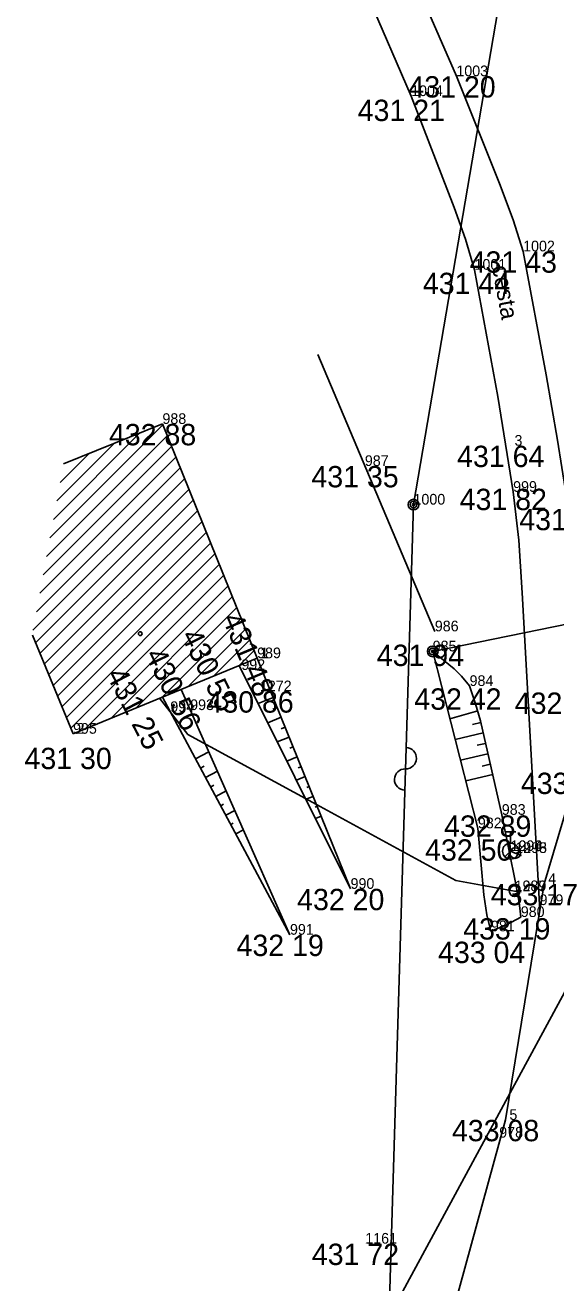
# Model space of a CAD drawing. Extents: x -559180 to -551373, y -1076947 to -1072071.
# Drawn here: x -554328.3 to -554303.5, y -1072656.6 to -1072597.6 of the extents above; entities that cross this region are included whole.
import ezdxf

# ---------------------------------------------------------------- set-up
doc = ezdxf.new("R2010")
doc.units = 0
for name, color, linetype in [('12_PLOTY', 7, 'Continuous'), ('14_BUDOVY', 7, 'Continuous'), ('17_KOMUNIKACE', 7, 'Continuous'), ('1_VODA_ZN', 7, 'Continuous'), ('20_EL_ZN', 7, 'Continuous'), ('26_SRAFY', 7, 'Continuous'), ('27_HRANA_PATA', 7, 'Continuous'), ('2_VODOVOD', 7, 'Continuous'), ('30_SDEL_ZN', 7, 'Continuous'), ('31_SDELOVACI', 7, 'Continuous'), ('32', 7, 'Continuous'), ('3_BODY', 7, 'Continuous'), ('47_ZN_STAV_OBJ$', 7, 'Continuous'), ('52_POPIS_UCELOVY', 7, 'Continuous'), ('6_VYSKY', 7, 'Continuous'), ('NNnadzemní', 7, 'Continuous')]:
    doc.layers.add(name, color=color, linetype=linetype)

# ---------------------------------------------------------------- blocks, each defined once
blk = doc.blocks.new('POINT_DISPLAY')
blk.add_line((0, 0), (0, 0))
blk = doc.blocks.new('BZ')
at = {"layer": '47_ZN_STAV_OBJ$'}
blk.add_circle((0, 0), 0.0875, dxfattribs=at)
blk = doc.blocks.new('SLB')
at = {"layer": '20_EL_ZN'}
for radius in [0.25, 0.158, 0.05]:
    blk.add_circle((0, 0), radius, dxfattribs=at)
blk = doc.blocks.new('SLDP')
at = {"layer": '20_EL_ZN'}
for radius in [0.25, 0.158, 0.05]:
    blk.add_circle((0, 0), radius, dxfattribs=at)
blk = doc.blocks.new('SV')
at = {"layer": '1_VODA_ZN'}
blk.add_circle((0, 0), 0.25, dxfattribs=at)
blk = doc.blocks.new('HYP')
at = {"layer": '1_VODA_ZN'}
for p, q in [((-0.25, 0.9), (0.25, 0.9)), ((0, 0.375), (0, 0.9)), ((-0.265, -0.265), (0.265, 0.265))]:
    blk.add_line(p, q, dxfattribs=at)
blk.add_circle((0, 0), 0.375, dxfattribs=at)
blk = doc.blocks.new('SDEN')
at = {"layer": '30_SDEL_ZN'}
for centre, start, end in [((0.5, 0), 359.99991, 179.9999), ((1.5, 0), 179.9999, 359.9999)]:
    blk.add_arc(centre, 0.5, start, end, dxfattribs=at)

msp = doc.modelspace()

# ---------------------------------------------------------------- linework, layer by layer
at = {"layer": '12_PLOTY'}
msp.add_line((-554314.63, -1072613.057), (-554309.14, -1072626.03), dxfattribs=at)
at = {"layer": '14_BUDOVY'}
for p, q in [((-554326.545, -1072618.184), (-554321.91, -1072616.31)), ((-554321.91, -1072616.31), (-554317.47, -1072627.29)), ((-554327.998, -1072626.204), (-554326.1, -1072630.83)), ((-554317.47, -1072627.29), (-554326.1, -1072630.83))]:
    msp.add_line(p, q, dxfattribs=at)
at = {"layer": '17_KOMUNIKACE'}
for p, q in [((-554308.13, -1072600.01), (-554311.274, -1072592.785)), ((-554310.25, -1072600.94), (-554313.381, -1072593.717)), ((-554304.01, -1072637.87), (-554302.43, -1072632.57)), ((-554304.01, -1072637.87), (-554305.83, -1072648.93)), ((-554305.83, -1072648.93), (-554308.27, -1072657.81))]:
    msp.add_line(p, q, dxfattribs=at)
for points in [[(-554305, -1072608.22), (-554305.462, -1072606.746), (-554306.107, -1072605.036), (-554308.13, -1072600.01)], [(-554307.28, -1072609.08), (-554307.705, -1072607.644), (-554308.238, -1072606.157), (-554310.25, -1072600.94)], [(-554302.99, -1072619.63), (-554303.386, -1072617.067), (-554303.919, -1072614.01), (-554305, -1072608.22)], [(-554305.47, -1072619.49), (-554306.19, -1072615.02), (-554307.28, -1072609.08)], [(-554304.216, -1072639.12), (-554305.04, -1072624.219), (-554305.209, -1072621.751), (-554305.47, -1072619.49)]]:
    msp.add_lwpolyline(points, dxfattribs=at)
at = {"layer": '26_SRAFY'}
for p, q in [((-554317.423, -1072629.417), (-554316.723, -1072629.133)), ((-554316.734, -1072629.677), (-554316.535, -1072629.597)), ((-554308.433, -1072630.124), (-554307.131, -1072629.759)), ((-554316.975, -1072630.314), (-554316.348, -1072630.06)), ((-554307.38, -1072630.397), (-554306.982, -1072630.307)), ((-554316.527, -1072631.212), (-554315.972, -1072630.987)), ((-554316.337, -1072630.595), (-554316.16, -1072630.524)), ((-554308.185, -1072631.093), (-554306.871, -1072630.795)), ((-554315.94, -1072631.513), (-554315.784, -1072631.45)), ((-554307.151, -1072631.371), (-554306.761, -1072631.282)), ((-554319.742, -1072631.673), (-554320.36, -1072632.006)), ((-554316.079, -1072632.109), (-554315.597, -1072631.914)), ((-554307.938, -1072632.062), (-554306.65, -1072631.77)), ((-554319.948, -1072632.352), (-554320.123, -1072632.446)), ((-554319.335, -1072632.59), (-554319.887, -1072632.886)), ((-554315.543, -1072632.431), (-554315.409, -1072632.377)), ((-554307.69, -1072633.031), (-554306.428, -1072632.745)), ((-554306.922, -1072632.344), (-554306.539, -1072632.257)), ((-554319.494, -1072633.243), (-554319.65, -1072633.327)), ((-554315.632, -1072633.007), (-554315.221, -1072632.841)), ((-554315.146, -1072633.35), (-554315.033, -1072633.304)), ((-554318.927, -1072633.506), (-554319.413, -1072633.767)), ((-554315.184, -1072633.904), (-554314.845, -1072633.767)), ((-554319.041, -1072634.135), (-554319.177, -1072634.208)), ((-554318.52, -1072634.423), (-554318.94, -1072634.648)), ((-554314.748, -1072634.268), (-554314.658, -1072634.231)), ((-554318.587, -1072635.026), (-554318.703, -1072635.089)), ((-554314.736, -1072634.802), (-554314.47, -1072634.694)), ((-554318.113, -1072635.339), (-554318.467, -1072635.529))]:
    msp.add_line(p, q, dxfattribs=at)
at = {"layer": '27_HRANA_PATA'}
for p, q in [((-554317.47, -1072627.29), (-554313.09, -1072638.1)), ((-554307.12, -1072635.26), (-554309.24, -1072626.97)), ((-554313.09, -1072638.1), (-554318.312, -1072627.635)), ((-554315.93, -1072640.25), (-554321.914, -1072629.113)), ((-554315.93, -1072640.25), (-554321.039, -1072628.754))]:
    msp.add_line(p, q, dxfattribs=at)
for points in [[(-554307.51, -1072628.59), (-554307.885, -1072628.131), (-554308.236, -1072627.78), (-554309.24, -1072626.97)], [(-554306, -1072634.63), (-554307.002, -1072630.22), (-554307.226, -1072629.421), (-554307.51, -1072628.59)], [(-554305.11, -1072639.42), (-554305.193, -1072638.747), (-554305.348, -1072637.878), (-554306, -1072634.63)], [(-554306.51, -1072640.09), (-554306.708, -1072639.322), (-554306.848, -1072638.382), (-554307.12, -1072635.26)], [(-554305.11, -1072639.42), (-554305.782, -1072639.785), (-554306.51, -1072640.09)]]:
    msp.add_lwpolyline(points, dxfattribs=at)
at = {"layer": '2_VODOVOD'}
for p, q in [((-554320.72, -1072630.86), (-554322.047, -1072629.168)), ((-554314.69, -1072634.15), (-554320.72, -1072630.86)), ((-554308.15, -1072637.71), (-554314.69, -1072634.15)), ((-554305.37, -1072636.42), (-554305.59, -1072636.33)), ((-554305.07, -1072636.54), (-554305.37, -1072636.42)), ((-554305.4, -1072638.21), (-554308.15, -1072637.71)), ((-554305.09, -1072638.24), (-554305.4, -1072638.21))]:
    msp.add_line(p, q, dxfattribs=at)
at = {"layer": '31_SDELOVACI'}
for p, q in [((-554310.14, -1072620.09), (-554305.136, -1072590.756)), ((-554311.291, -1072658.155), (-554310.14, -1072620.09)), ((-554292.59, -1072623.59), (-554311.291, -1072658.155))]:
    msp.add_line(p, q, dxfattribs=at)
at = {"layer": '32'}
for p, q in [((-554327.341, -1072622.516), (-554321.687, -1072616.862)), ((-554327.182, -1072621.649), (-554321.891, -1072616.358)), ((-554327.023, -1072620.783), (-554322.984, -1072616.744)), ((-554327.5, -1072623.382), (-554321.483, -1072617.365)), ((-554326.863, -1072619.917), (-554324.171, -1072617.224)), ((-554327.659, -1072624.248), (-554321.28, -1072617.869)), ((-554326.704, -1072619.05), (-554325.358, -1072617.704)), ((-554327.819, -1072625.114), (-554321.076, -1072618.372)), ((-554327.978, -1072625.981), (-554320.873, -1072618.876)), ((-554327.865, -1072626.575), (-554320.669, -1072619.379)), ((-554327.658, -1072627.075), (-554320.465, -1072619.883)), ((-554327.451, -1072627.575), (-554320.262, -1072620.386)), ((-554327.243, -1072628.075), (-554320.058, -1072620.89)), ((-554327.036, -1072628.574), (-554319.855, -1072621.393)), ((-554326.829, -1072629.074), (-554319.651, -1072621.897)), ((-554326.621, -1072629.574), (-554319.447, -1072622.4)), ((-554326.414, -1072630.074), (-554319.244, -1072622.904)), ((-554326.206, -1072630.573), (-554319.04, -1072623.407)), ((-554325.517, -1072630.591), (-554318.837, -1072623.911)), ((-554324.318, -1072630.099), (-554318.633, -1072624.414)), ((-554323.119, -1072629.607), (-554318.429, -1072624.918)), ((-554321.92, -1072629.115), (-554318.226, -1072625.421)), ((-554320.721, -1072628.624), (-554318.022, -1072625.925)), ((-554319.522, -1072628.132), (-554317.819, -1072626.428)), ((-554318.323, -1072627.64), (-554317.615, -1072626.932))]:
    msp.add_line(p, q, dxfattribs=at)
at = {"layer": 'NNnadzemní'}
msp.add_line((-554292.59, -1072623.59), (-554309.24, -1072626.97), dxfattribs=at)

# ---------------------------------------------------------------- block references
at = {"layer": '1_VODA_ZN'}
for name, p in [('POINT_DISPLAY', (-554308.13, -1072600.01)), ('POINT_DISPLAY', (-554310.25, -1072600.94)), ('POINT_DISPLAY', (-554305, -1072608.22)), ('POINT_DISPLAY', (-554307.28, -1072609.08)), ('POINT_DISPLAY', (-554321.91, -1072616.31)), ('POINT_DISPLAY', (-554305.59, -1072617.33)), ('POINT_DISPLAY', (-554312.42, -1072618.28)), ('POINT_DISPLAY', (-554305.47, -1072619.49)), ('POINT_DISPLAY', (-554310.14, -1072620.09)), ('POINT_DISPLAY', (-554309.14, -1072626.03)), ('POINT_DISPLAY', (-554317.5, -1072627.29)), ('POINT_DISPLAY', (-554317.47, -1072627.29)), ('POINT_DISPLAY', (-554309.24, -1072626.97)), ('POINT_DISPLAY', (-554318.21, -1072627.84)), ('POINT_DISPLAY', (-554307.51, -1072628.59)), ('POINT_DISPLAY', (-554317.34, -1072628.84)), ('POINT_DISPLAY', (-554321.54, -1072629.81)), ('POINT_DISPLAY', (-554320.61, -1072629.72)), ('POINT_DISPLAY', (-554326.12, -1072630.83)), ('POINT_DISPLAY', (-554326.1, -1072630.83)), ('POINT_DISPLAY', (-554306, -1072634.63)), ('POINT_DISPLAY', (-554307.12, -1072635.26)), ('HYP', (-554305.59, -1072636.33)), ('HYP', (-554305.59, -1072636.33)), ('SV', (-554305.37, -1072636.42)), ('SV', (-554305.37, -1072636.42)), ('POINT_DISPLAY', (-554305.59, -1072636.33)), ('POINT_DISPLAY', (-554305.59, -1072636.33)), ('POINT_DISPLAY', (-554305.37, -1072636.42)), ('POINT_DISPLAY', (-554305.37, -1072636.42)), ('POINT_DISPLAY', (-554313.09, -1072638.1)), ('SV', (-554305.4, -1072638.21)), ('SV', (-554305.4, -1072638.21)), ('POINT_DISPLAY', (-554304.01, -1072637.87)), ('POINT_DISPLAY', (-554305.4, -1072638.21)), ('POINT_DISPLAY', (-554305.4, -1072638.21)), ('POINT_DISPLAY', (-554304.23, -1072638.86)), ('POINT_DISPLAY', (-554305.11, -1072639.42)), ('POINT_DISPLAY', (-554315.93, -1072640.25)), ('POINT_DISPLAY', (-554306.51, -1072640.09)), ('POINT_DISPLAY', (-554305.83, -1072648.93)), ('POINT_DISPLAY', (-554306.12, -1072649.76)), ('POINT_DISPLAY', (-554312.4, -1072654.73))]:
    msp.add_blockref(name, p, dxfattribs=at)
at = {"layer": '20_EL_ZN'}
for name, p in [('SLDP', (-554310.14, -1072620.09)), ('SLB', (-554309.24, -1072626.97))]:
    msp.add_blockref(name, p, dxfattribs=at)
at = {"layer": '30_SDEL_ZN', "xscale": 1.0000005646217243, "yscale": 1.0000005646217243, "rotation": 88.26790774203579}
msp.add_blockref('SDEN', (-554310.545, -1072633.476), dxfattribs=at)
at = {"layer": '32'}
for p in [(-554326.545, -1072618.184), (-554328.019, -1072626.205)]:
    msp.add_blockref('POINT_DISPLAY', p, dxfattribs=at)
at = {"layer": '47_ZN_STAV_OBJ$'}
msp.add_blockref('BZ', (-554322.948, -1072626.139), dxfattribs=at)

# ---------------------------------------------------------------- texts
at = {"layer": '3_BODY'}
for s, p in [('1003', (-554308.13, -1072600.01)), ('1004', (-554310.25, -1072600.94)), ('1002', (-554305, -1072608.22)), ('1001', (-554307.28, -1072609.08)), ('988', (-554321.91, -1072616.31)), (' 3', (-554305.59, -1072617.33)), ('987', (-554312.42, -1072618.28)), ('999', (-554305.47, -1072619.49)), ('1000', (-554310.14, -1072620.09)), ('986', (-554309.14, -1072626.03)), ('989', (-554317.47, -1072627.29)), (' 1', (-554317.5, -1072627.29)), ('985', (-554309.24, -1072626.97)), ('992', (-554318.21, -1072627.84)), ('984', (-554307.51, -1072628.59)), ('1272', (-554317.34, -1072628.84)), ('993', (-554320.61, -1072629.72)), ('994', (-554321.54, -1072629.81)), ('995', (-554326.1, -1072630.83)), (' 2', (-554326.12, -1072630.83)), ('983', (-554306, -1072634.63)), ('982', (-554307.12, -1072635.26)), ('1994', (-554305.59, -1072636.33)), ('1296', (-554305.59, -1072636.33)), ('1993', (-554305.37, -1072636.42)), ('1295', (-554305.37, -1072636.42)), (' 4', (-554304.01, -1072637.87)), ('990', (-554313.09, -1072638.1)), ('1987', (-554305.4, -1072638.21)), ('1289', (-554305.4, -1072638.21)), ('979', (-554304.23, -1072638.86)), ('980', (-554305.11, -1072639.42)), ('991', (-554315.93, -1072640.25)), ('981', (-554306.51, -1072640.09)), (' 5', (-554305.83, -1072648.93)), ('978', (-554306.12, -1072649.76)), ('1161', (-554312.4, -1072654.73))]:
    msp.add_text(s, height=0.5, dxfattribs=at).set_placement(p)
at = {"layer": '52_POPIS_UCELOVY'}
msp.add_text('cesta', height=0.8, rotation=280.39819, dxfattribs=at).set_placement((-554306.464, -1072608.945))
at = {"layer": '6_VYSKY'}
for s, p in [('431 20', (-554310.378, -1072601.01)), ('431 21', (-554312.755, -1072602.112)), ('431 43', (-554307.505, -1072609.22)), ('431 44', (-554309.7, -1072610.223)), ('432 88', (-554324.415, -1072617.31)), ('431 64', (-554308.095, -1072618.33)), ('431 35', (-554314.925, -1072619.28)), ('431 82', (-554307.975, -1072620.347)), ('431 81', (-554305.18, -1072621.289)), ('431 94', (-554311.859, -1072627.655)), ('432 42', (-554310.101, -1072629.704)), ('430 86', (-554319.845, -1072629.84)), ('432 61', (-554305.392, -1072629.898)), ('431 30', (-554328.376, -1072632.488)), ('433 10', (-554305.106, -1072633.656)), ('432 89', (-554308.705, -1072635.659)), ('432 50', (-554309.596, -1072636.779)), ('432 20', (-554315.595, -1072639.1)), ('433 17', (-554306.515, -1072638.87)), ('433 19', (-554307.809, -1072640.477)), ('432 19', (-554318.435, -1072641.25)), ('433 04', (-554308.987, -1072641.577)), ('433 08', (-554308.335, -1072649.93)), ('431 72', (-554314.905, -1072655.73))]:
    msp.add_text(s, height=1, dxfattribs=at).set_placement(p)
for s, rotation, p in [('431 48', 292.76182, (-554319.129, -1072625.413)), ('430 55', 296.04944, (-554321.061, -1072626.221)), ('430 56', 296.12526, (-554322.741, -1072627.118)), ('431 25', 297.27855, (-554324.573, -1072628.049))]:
    msp.add_text(s, height=1, rotation=rotation, dxfattribs=at).set_placement(p)

doc.saveas('drawing.dxf')
